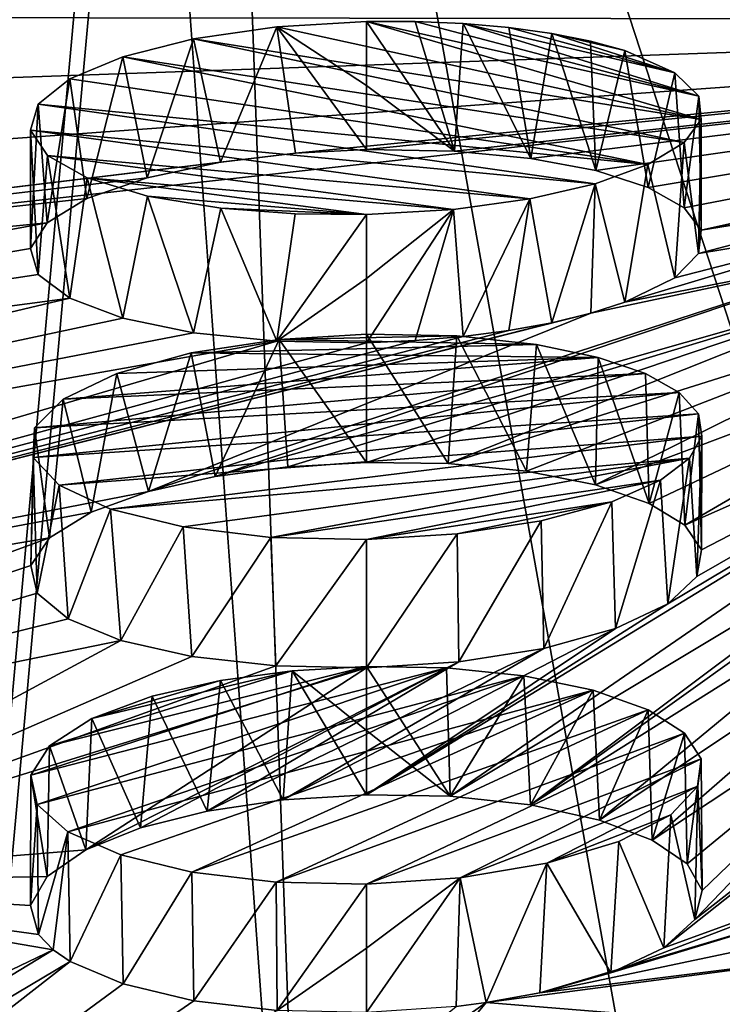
# Model space of a CAD drawing. Header units: millimetres. Extents: x -24 to 24, y 0 to 188.
# Tile 377 of 460: x -1.217 to -0.695, y 162.053 to 162.786. Entities that reach past the tile are written whole.
import ezdxf

# ---------------------------------------------------------------- set-up
doc = ezdxf.new("R2010")
doc.units = ezdxf.units.MM
doc.header["$LTSCALE"] = 58.620611
for name, color, linetype in [('173', 7, 'CONTINUOUS'), ('448', 7, 'CONTINUOUS'), ('450', 7, 'CONTINUOUS'), ('451', 7, 'CONTINUOUS'), ('452', 7, 'CONTINUOUS'), ('468', 7, 'CONTINUOUS'), ('469', 7, 'CONTINUOUS'), ('470', 7, 'CONTINUOUS'), ('471', 7, 'CONTINUOUS'), ('472', 7, 'CONTINUOUS'), ('473', 7, 'CONTINUOUS'), ('76', 7, 'CONTINUOUS')]:
    doc.layers.add(name, color=color, linetype=linetype)

msp = doc.modelspace()

# ---------------------------------------------------------------- linework, layer by layer
at = {"layer": '173', "color": 7, "linetype": 'CONTINUOUS'}
for points in [[(0, 147.64197, 255.53095), (0, 178.70804, 246.0331), (-2.23417, 178.67503, 245.93551), (0, 147.64197, 255.53095)], [(-2.21484, 147.61118, 255.43329), (0, 147.64197, 255.53095), (-2.23417, 178.67503, 245.93551), (-2.21484, 147.61118, 255.43329)]]:
    msp.add_3dface(points, dxfattribs=at)
at = {"layer": '448', "color": 7, "linetype": 'CONTINUOUS'}
for points in [[(-2.52847, 162.78908, 187.33477), (0.00045, 162.78592, 187.04292), (-2.54348, 162.69651, 187.0106), (-2.52847, 162.78908, 187.33477)], [(0.00045, 162.78592, 187.04292), (-2.52847, 162.78908, 187.33477), (-0.06618, 162.78599, 187.04332), (0.00045, 162.78592, 187.04292)], [(-2.54348, 162.69651, 187.0106), (0.00045, 162.78592, 187.04292), (-2.51374, 162.6042, 186.68737), (-2.54348, 162.69651, 187.0106)], [(-2.51374, 162.6042, 186.68737), (0.00045, 162.78592, 187.04292), (-2.43979, 162.51378, 186.37077), (-2.51374, 162.6042, 186.68737)], [(-2.43979, 162.51378, 186.37077), (0.00045, 162.78592, 187.04292), (-1.01233, 162.68652, 186.7433), (-2.43979, 162.51378, 186.37077)], [(0.00045, 162.78592, 187.04292), (-0.95955, 162.68929, 186.74833), (-1.01233, 162.68652, 186.7433), (0.00045, 162.78592, 187.04292)], [(-0.95955, 162.68929, 186.74833), (0.00045, 162.78592, 187.04292), (-0.89403, 162.6882, 186.73951), (-0.95955, 162.68929, 186.74833)], [(-0.89403, 162.6882, 186.73951), (0.00045, 162.78592, 187.04292), (-0.83732, 162.68277, 186.71692), (-0.89403, 162.6882, 186.73951)], [(-0.83732, 162.68277, 186.71692), (0.00045, 162.78592, 187.04292), (-0.78891, 162.67366, 186.6827), (-0.83732, 162.68277, 186.71692)], [(-0.78891, 162.67366, 186.6827), (0.00045, 162.78592, 187.04292), (-0.74986, 162.66111, 186.63781), (-0.78891, 162.67366, 186.6827)], [(-0.74986, 162.66111, 186.63781), (0.00045, 162.78592, 187.04292), (-0.72311, 162.64591, 186.58504), (-0.74986, 162.66111, 186.63781)], [(-0.72311, 162.64591, 186.58504), (0.00045, 162.78592, 187.04292), (-0.71055, 162.62927, 186.52857), (-0.72311, 162.64591, 186.58504)], [(0.00045, 162.78592, 187.04292), (-0.4588, 162.68536, 186.70514), (-0.71055, 162.62927, 186.52857), (0.00045, 162.78592, 187.04292)], [(-1.06797, 162.67982, 186.72538), (-2.43979, 162.51378, 186.37077), (-1.01233, 162.68652, 186.7433), (-1.06797, 162.67982, 186.72538)], [(-0.4588, 162.68536, 186.70514), (-0.50603, 162.67321, 186.66586), (-0.71055, 162.62927, 186.52857), (-0.4588, 162.68536, 186.70514)], [(-1.12266, 162.66834, 186.69146), (-2.43979, 162.51378, 186.37077), (-1.06797, 162.67982, 186.72538), (-1.12266, 162.66834, 186.69146)], [(-0.50603, 162.67321, 186.66586), (-0.54547, 162.65583, 186.609), (-0.71055, 162.62927, 186.52857), (-0.50603, 162.67321, 186.66586)], [(-1.1673, 162.65288, 186.6435), (-2.43979, 162.51378, 186.37077), (-1.12266, 162.66834, 186.69146), (-1.1673, 162.65288, 186.6435)], [(-0.54547, 162.65583, 186.609), (-0.56655, 162.636, 186.54347), (-0.71244, 162.6119, 186.47084), (-0.54547, 162.65583, 186.609)], [(-0.71055, 162.62927, 186.52857), (-0.54547, 162.65583, 186.609), (-0.71244, 162.6119, 186.47084), (-0.71055, 162.62927, 186.52857)], [(-1.19688, 162.63485, 186.58578), (-2.43979, 162.51378, 186.37077), (-1.1673, 162.65288, 186.6435), (-1.19688, 162.63485, 186.58578)], [(-2.32291, 162.42683, 186.06637), (-2.43979, 162.51378, 186.37077), (-1.19688, 162.63485, 186.58578), (-2.32291, 162.42683, 186.06637)], [(-1.20924, 162.61557, 186.52249), (-2.32291, 162.42683, 186.06637), (-1.19688, 162.63485, 186.58578), (-1.20924, 162.61557, 186.52249)], [(-0.56655, 162.636, 186.54347), (-0.56735, 162.6154, 186.47484), (-0.76731, 162.57566, 186.35445), (-0.56655, 162.636, 186.54347)], [(-0.73018, 162.59383, 186.41204), (-0.56655, 162.636, 186.54347), (-0.76731, 162.57566, 186.35445), (-0.73018, 162.59383, 186.41204)], [(-0.71244, 162.6119, 186.47084), (-0.56655, 162.636, 186.54347), (-0.73018, 162.59383, 186.41204), (-0.71244, 162.6119, 186.47084)], [(-1.20351, 162.59641, 186.4582), (-2.32291, 162.42683, 186.06637), (-1.20924, 162.61557, 186.52249), (-1.20351, 162.59641, 186.4582)], [(-0.79271, 162.56753, 186.32937), (-0.56735, 162.6154, 186.47484), (-1.12143, 162.43487, 185.92735), (-0.79271, 162.56753, 186.32937)], [(-1.12143, 162.43487, 185.92735), (-0.56735, 162.6154, 186.47484), (-1.07209, 162.44594, 185.95817), (-1.12143, 162.43487, 185.92735)], [(-0.56735, 162.6154, 186.47484), (-0.5478, 162.59572, 186.40875), (-1.07209, 162.44594, 185.95817), (-0.56735, 162.6154, 186.47484)], [(-0.76731, 162.57566, 186.35445), (-0.56735, 162.6154, 186.47484), (-0.79271, 162.56753, 186.32937), (-0.76731, 162.57566, 186.35445)], [(-1.18008, 162.57877, 186.39757), (-2.32291, 162.42683, 186.06637), (-1.20351, 162.59641, 186.4582), (-1.18008, 162.57877, 186.39757)], [(-1.07209, 162.44594, 185.95817), (-0.5478, 162.59572, 186.40875), (-1.01802, 162.45318, 185.97668), (-1.07209, 162.44594, 185.95817)], [(-0.5478, 162.59572, 186.40875), (-0.95955, 162.45657, 185.98288), (-1.01802, 162.45318, 185.97668), (-0.5478, 162.59572, 186.40875)], [(-0.95955, 162.45657, 185.98288), (-0.5478, 162.59572, 186.40875), (-0.89862, 162.4556, 185.97529), (-0.95955, 162.45657, 185.98288)], [(-0.5478, 162.59572, 186.40875), (-0.50948, 162.57858, 186.35065), (-0.89862, 162.4556, 185.97529), (-0.5478, 162.59572, 186.40875)], [(-2.16517, 162.34489, 185.77952), (-2.32291, 162.42683, 186.06637), (-1.18008, 162.57877, 186.39757), (-2.16517, 162.34489, 185.77952)], [(-1.14065, 162.56394, 186.34501), (-2.16517, 162.34489, 185.77952), (-1.18008, 162.57877, 186.39757), (-1.14065, 162.56394, 186.34501)], [(-0.89862, 162.4556, 185.97529), (-0.50948, 162.57858, 186.35065), (-0.84045, 162.44993, 185.95332), (-0.89862, 162.4556, 185.97529)], [(-0.84045, 162.44993, 185.95332), (-0.50948, 162.57858, 186.35065), (-0.78925, 162.4398, 185.91795), (-0.84045, 162.44993, 185.95332)], [(-0.50948, 162.57858, 186.35065), (-0.45556, 162.5654, 186.30532), (-0.78925, 162.4398, 185.91795), (-0.50948, 162.57858, 186.35065)], [(-0.79271, 162.56753, 186.32937), (-1.96934, 162.26939, 185.51526), (-0.82162, 162.56048, 186.30819), (-0.79271, 162.56753, 186.32937)], [(-1.96934, 162.26939, 185.51526), (-0.79271, 162.56753, 186.32937), (-1.12143, 162.43487, 185.92735), (-1.96934, 162.26939, 185.51526)], [(-1.08809, 162.55298, 186.30434), (-2.16517, 162.34489, 185.77952), (-1.14065, 162.56394, 186.34501), (-1.08809, 162.55298, 186.30434)], [(-0.82162, 162.56048, 186.30819), (-1.96934, 162.26939, 185.51526), (-0.85347, 162.55465, 186.29129), (-0.82162, 162.56048, 186.30819)], [(-0.78925, 162.4398, 185.91795), (-0.45556, 162.5654, 186.30532), (-0.74926, 162.42605, 185.87214), (-0.78925, 162.4398, 185.91795)], [(-0.74926, 162.42605, 185.87214), (-0.45556, 162.5654, 186.30532), (-0.72267, 162.40973, 185.81934), (-0.74926, 162.42605, 185.87214)], [(-0.45556, 162.5654, 186.30532), (-0.39047, 162.55725, 186.27647), (-0.72267, 162.40973, 185.81934), (-0.45556, 162.5654, 186.30532)], [(-1.02619, 162.5467, 186.27851), (-2.16517, 162.34489, 185.77952), (-1.08809, 162.55298, 186.30434), (-1.02619, 162.5467, 186.27851)], [(-0.85347, 162.55465, 186.29129), (-1.96934, 162.26939, 185.51526), (-0.8876, 162.55016, 186.27903), (-0.85347, 162.55465, 186.29129)], [(-0.89732, 162.20806, 185.21417), (-0.95955, 162.20926, 185.22204), (-0.39047, 162.55725, 186.27647), (-0.89732, 162.20806, 185.21417)], [(-0.39047, 162.55725, 186.27647), (-0.95955, 162.20926, 185.22204), (-0.73529, 162.35124, 185.63811), (-0.39047, 162.55725, 186.27647)], [(-0.89732, 162.20806, 185.21417), (-0.39047, 162.55725, 186.27647), (-0.55369, 162.41451, 185.82589), (-0.89732, 162.20806, 185.21417)], [(-0.7137, 162.37162, 185.69997), (-0.39047, 162.55725, 186.27647), (-0.73529, 162.35124, 185.63811), (-0.7137, 162.37162, 185.69997)], [(-0.72267, 162.40973, 185.81934), (-0.39047, 162.55725, 186.27647), (-0.7103, 162.3915, 185.76164), (-0.72267, 162.40973, 185.81934)], [(-0.7103, 162.3915, 185.76164), (-0.39047, 162.55725, 186.27647), (-0.7137, 162.37162, 185.69997), (-0.7103, 162.3915, 185.76164)], [(-1.96934, 162.26939, 185.51526), (-2.16517, 162.34489, 185.77952), (-1.02619, 162.5467, 186.27851), (-1.96934, 162.26939, 185.51526)], [(-0.8876, 162.55016, 186.27903), (-1.96934, 162.26939, 185.51526), (-0.92323, 162.54711, 186.27168), (-0.8876, 162.55016, 186.27903)], [(-0.92323, 162.54711, 186.27168), (-1.96934, 162.26939, 185.51526), (-0.95955, 162.54555, 186.26939), (-0.92323, 162.54711, 186.27168)], [(-0.95955, 162.54555, 186.26939), (-1.96934, 162.26939, 185.51526), (-1.02619, 162.5467, 186.27851), (-0.95955, 162.54555, 186.26939)], [(-1.16428, 162.41955, 185.88286), (-1.96934, 162.26939, 185.51526), (-1.12143, 162.43487, 185.92735), (-1.16428, 162.41955, 185.88286)], [(-1.19527, 162.40048, 185.82577), (-1.96934, 162.26939, 185.51526), (-1.16428, 162.41955, 185.88286), (-1.19527, 162.40048, 185.82577)], [(-0.83758, 162.20162, 185.19114), (-0.89732, 162.20806, 185.21417), (-0.55369, 162.41451, 185.82589), (-0.83758, 162.20162, 185.19114)], [(-0.56864, 162.39412, 185.76277), (-0.83758, 162.20162, 185.19114), (-0.55369, 162.41451, 185.82589), (-0.56864, 162.39412, 185.76277)], [(-1.73886, 162.20167, 185.27825), (-1.96934, 162.26939, 185.51526), (-1.19527, 162.40048, 185.82577), (-1.73886, 162.20167, 185.27825)], [(-1.20899, 162.37982, 185.76244), (-1.73886, 162.20167, 185.27825), (-1.19527, 162.40048, 185.82577), (-1.20899, 162.37982, 185.76244)], [(-0.56501, 162.37314, 185.69733), (-0.83758, 162.20162, 185.19114), (-0.56864, 162.39412, 185.76277), (-0.56501, 162.37314, 185.69733)], [(-1.20425, 162.35917, 185.6978), (-1.73886, 162.20167, 185.27825), (-1.20899, 162.37982, 185.76244), (-1.20425, 162.35917, 185.6978)], [(-0.78628, 162.19042, 185.15482), (-0.83758, 162.20162, 185.19114), (-0.56501, 162.37314, 185.69733), (-0.78628, 162.19042, 185.15482)], [(-0.54279, 162.3534, 185.63531), (-0.78628, 162.19042, 185.15482), (-0.56501, 162.37314, 185.69733), (-0.54279, 162.3534, 185.63531)], [(-1.18141, 162.34009, 185.63665), (-1.73886, 162.20167, 185.27825), (-1.20425, 162.35917, 185.6978), (-1.18141, 162.34009, 185.63665)], [(-0.73529, 162.35124, 185.63811), (-0.95955, 162.20926, 185.22204), (-0.77427, 162.33286, 185.58377), (-0.73529, 162.35124, 185.63811)], [(-0.7469, 162.17548, 185.1084), (-0.78628, 162.19042, 185.15482), (-0.54279, 162.3534, 185.63531), (-0.7469, 162.17548, 185.1084)], [(-0.50369, 162.33638, 185.58135), (-0.7469, 162.17548, 185.1084), (-0.54279, 162.3534, 185.63531), (-0.50369, 162.33638, 185.58135)], [(-1.14214, 162.32396, 185.58351), (-1.73886, 162.20167, 185.27825), (-1.18141, 162.34009, 185.63665), (-1.14214, 162.32396, 185.58351)], [(-0.95955, 162.20926, 185.22204), (-1.02129, 162.2054, 185.21513), (-0.77427, 162.33286, 185.58377), (-0.95955, 162.20926, 185.22204)], [(-0.77427, 162.33286, 185.58377), (-1.02129, 162.2054, 185.21513), (-0.82749, 162.31812, 185.54183), (-0.77427, 162.33286, 185.58377)], [(-0.72106, 162.15775, 185.05479), (-0.7469, 162.17548, 185.1084), (-0.50369, 162.33638, 185.58135), (-0.72106, 162.15775, 185.05479)], [(-0.70988, 162.13788, 184.99595), (-0.72106, 162.15775, 185.05479), (-0.50369, 162.33638, 185.58135), (-0.70988, 162.13788, 184.99595)], [(-0.71518, 162.11647, 184.93381), (-0.70988, 162.13788, 184.99595), (-0.50369, 162.33638, 185.58135), (-0.71518, 162.11647, 184.93381)], [(-0.45065, 162.32338, 185.53955), (-0.71518, 162.11647, 184.93381), (-0.50369, 162.33638, 185.58135), (-0.45065, 162.32338, 185.53955)], [(-1.47779, 162.14292, 185.07265), (-1.73886, 162.20167, 185.27825), (-1.14214, 162.32396, 185.58351), (-1.47779, 162.14292, 185.07265)], [(-1.08935, 162.312, 185.54231), (-1.47779, 162.14292, 185.07265), (-1.14214, 162.32396, 185.58351), (-1.08935, 162.312, 185.54231)], [(-1.02129, 162.2054, 185.21513), (-1.07801, 162.19701, 185.19461), (-0.82749, 162.31812, 185.54183), (-1.02129, 162.2054, 185.21513)], [(-0.82749, 162.31812, 185.54183), (-1.07801, 162.19701, 185.19461), (-0.89088, 162.30815, 185.5155), (-0.82749, 162.31812, 185.54183)], [(-0.7383, 162.09536, 184.87376), (-0.71518, 162.11647, 184.93381), (-0.45065, 162.32338, 185.53955), (-0.7383, 162.09536, 184.87376)], [(-0.7383, 162.09536, 184.87376), (-0.45065, 162.32338, 185.53955), (-0.55688, 162.16127, 185.05743), (-0.7383, 162.09536, 184.87376)], [(-1.02695, 162.30508, 185.51609), (-1.47779, 162.14292, 185.07265), (-1.08935, 162.312, 185.54231), (-1.02695, 162.30508, 185.51609)], [(-0.95955, 162.30371, 185.50682), (-1.47779, 162.14292, 185.07265), (-1.02695, 162.30508, 185.51609), (-0.95955, 162.30371, 185.50682)], [(-1.16826, 162.16831, 185.11712), (-1.47779, 162.14292, 185.07265), (-0.95955, 162.30371, 185.50682), (-1.16826, 162.16831, 185.11712)], [(-1.12753, 162.18459, 185.16183), (-1.16826, 162.16831, 185.11712), (-0.89088, 162.30815, 185.5155), (-1.12753, 162.18459, 185.16183)], [(-0.89088, 162.30815, 185.5155), (-1.16826, 162.16831, 185.11712), (-0.95955, 162.30371, 185.50682), (-0.89088, 162.30815, 185.5155)], [(-1.07801, 162.19701, 185.19461), (-1.12753, 162.18459, 185.16183), (-0.89088, 162.30815, 185.5155), (-1.07801, 162.19701, 185.19461)], [(-1.19695, 162.14848, 185.06122), (-1.47779, 162.14292, 185.07265), (-1.16826, 162.16831, 185.11712), (-1.19695, 162.14848, 185.06122)], [(-0.77771, 162.07663, 184.82183), (-0.7383, 162.09536, 184.87376), (-0.55688, 162.16127, 185.05743), (-0.77771, 162.07663, 184.82183)], [(-0.5692, 162.13998, 184.9955), (-0.77771, 162.07663, 184.82183), (-0.55688, 162.16127, 185.05743), (-0.5692, 162.13998, 184.9955)], [(-2.66804, 161.38548, 183.18201), (-1.47779, 162.14292, 185.07265), (-1.19257, 162.09385, 184.90134), (-2.66804, 161.38548, 183.18201)], [(-1.20925, 162.12677, 184.99867), (-1.47779, 162.14292, 185.07265), (-1.19695, 162.14848, 185.06122), (-1.20925, 162.12677, 184.99867)], [(-1.19257, 162.09385, 184.90134), (-1.47779, 162.14292, 185.07265), (-1.20344, 162.10515, 184.93513), (-1.19257, 162.09385, 184.90134)], [(-1.20344, 162.10515, 184.93513), (-1.47779, 162.14292, 185.07265), (-1.20925, 162.12677, 184.99867), (-1.20344, 162.10515, 184.93513)], [(-0.83047, 162.06171, 184.78194), (-0.77771, 162.07663, 184.82183), (-0.5692, 162.13998, 184.9955), (-0.83047, 162.06171, 184.78194)], [(-0.56362, 162.11824, 184.93188), (-0.83047, 162.06171, 184.78194), (-0.5692, 162.13998, 184.9955), (-0.56362, 162.11824, 184.93188)], [(-0.54028, 162.09791, 184.87195), (-0.83047, 162.06171, 184.78194), (-0.56362, 162.11824, 184.93188), (-0.54028, 162.09791, 184.87195)], [(-0.87044, 162.05452, 184.76378), (-0.83047, 162.06171, 184.78194), (-0.54028, 162.09791, 184.87195), (-0.87044, 162.05452, 184.76378)], [(-0.58722, 162.03167, 184.68361), (-0.87044, 162.05452, 184.76378), (-0.54028, 162.09791, 184.87195), (-0.58722, 162.03167, 184.68361)], [(-2.44416, 161.33229, 183.01131), (-2.66804, 161.38548, 183.18201), (-1.19257, 162.09385, 184.90134), (-2.44416, 161.33229, 183.01131)], [(-2.44416, 161.33229, 183.01131), (-1.19257, 162.09385, 184.90134), (-1.17992, 162.08522, 184.87523), (-2.44416, 161.33229, 183.01131)], [(-2.20713, 161.28381, 182.8556), (-2.44416, 161.33229, 183.01131), (-1.17992, 162.08522, 184.87523), (-2.20713, 161.28381, 182.8556)], [(-1.14041, 162.06841, 184.82334), (-2.20713, 161.28381, 182.8556), (-1.17992, 162.08522, 184.87523), (-1.14041, 162.06841, 184.82334)], [(-1.08779, 162.05594, 184.78323), (-2.20713, 161.28381, 182.8556), (-1.14041, 162.06841, 184.82334), (-1.08779, 162.05594, 184.78323)], [(-1.02583, 162.04872, 184.75777), (-2.20713, 161.28381, 182.8556), (-1.08779, 162.05594, 184.78323), (-1.02583, 162.04872, 184.75777)], [(-0.89273, 162.05167, 184.757), (-0.87044, 162.05452, 184.76378), (-1.02861, 161.9425, 184.45713), (-0.89273, 162.05167, 184.757)], [(-0.87044, 162.05452, 184.76378), (-0.95955, 161.94733, 184.4658), (-1.02861, 161.9425, 184.45713), (-0.87044, 162.05452, 184.76378)], [(-0.87044, 162.05452, 184.76378), (-0.58722, 162.03167, 184.68361), (-0.95955, 161.94733, 184.4658), (-0.87044, 162.05452, 184.76378)]]:
    msp.add_3dface(points, dxfattribs=at)
at = {"layer": '450', "color": 7, "linetype": 'CONTINUOUS'}
for points in [[(-0.95953, 162.30467, 185.19196), (-0.89992, 162.30363, 185.18472), (-1.20896, 162.22376, 184.97311), (-0.95953, 162.30467, 185.19196)], [(-1.19512, 162.24567, 185.03613), (-0.95953, 162.30467, 185.19196), (-1.20896, 162.22376, 184.97311), (-1.19512, 162.24567, 185.03613)], [(-1.20896, 162.22376, 184.97311), (-0.89992, 162.30363, 185.18472), (-1.20427, 162.20185, 184.90876), (-1.20896, 162.22376, 184.97311)], [(-0.89992, 162.30363, 185.18472), (-0.84238, 162.29777, 185.16357), (-1.20427, 162.20185, 184.90876), (-0.89992, 162.30363, 185.18472)], [(-1.01477, 162.30147, 185.18649), (-0.95953, 162.30467, 185.19196), (-1.19512, 162.24567, 185.03613), (-1.01477, 162.30147, 185.18649)], [(-1.20427, 162.20185, 184.90876), (-0.84238, 162.29777, 185.16357), (-1.18142, 162.18156, 184.84787), (-1.20427, 162.20185, 184.90876)], [(-1.16372, 162.26598, 185.09327), (-1.01477, 162.30147, 185.18649), (-1.19512, 162.24567, 185.03613), (-1.16372, 162.26598, 185.09327)], [(-0.84238, 162.29777, 185.16357), (-0.79093, 162.28714, 185.1289), (-1.18142, 162.18156, 184.84787), (-0.84238, 162.29777, 185.16357)], [(-1.0681, 162.29428, 185.16922), (-1.01477, 162.30147, 185.18649), (-1.16372, 162.26598, 185.09327), (-1.0681, 162.29428, 185.16922)], [(-1.11883, 162.28264, 185.1388), (-1.0681, 162.29428, 185.16922), (-1.16372, 162.26598, 185.09327), (-1.11883, 162.28264, 185.1388)], [(-1.18142, 162.18156, 184.84787), (-0.79093, 162.28714, 185.1289), (-1.1421, 162.1644, 184.79497), (-1.18142, 162.18156, 184.84787)], [(-1.1421, 162.1644, 184.79497), (-0.79093, 162.28714, 185.1289), (-1.08924, 162.15164, 184.75398), (-1.1421, 162.1644, 184.79497)], [(-0.79093, 162.28714, 185.1289), (-0.75009, 162.27245, 185.08312), (-1.08924, 162.15164, 184.75398), (-0.79093, 162.28714, 185.1289)], [(-1.08924, 162.15164, 184.75398), (-0.75009, 162.27245, 185.08312), (-1.02672, 162.14423, 184.72792), (-1.08924, 162.15164, 184.75398)], [(-0.75009, 162.27245, 185.08312), (-0.72303, 162.25508, 185.03045), (-1.02672, 162.14423, 184.72792), (-0.75009, 162.27245, 185.08312)], [(-0.72303, 162.25508, 185.03045), (-0.95953, 162.1427, 184.71876), (-1.02672, 162.14423, 184.72792), (-0.72303, 162.25508, 185.03045)], [(-0.71046, 162.23605, 184.97398), (-0.95953, 162.1427, 184.71876), (-0.72303, 162.25508, 185.03045), (-0.71046, 162.23605, 184.97398)], [(-0.88976, 162.14744, 184.72768), (-0.95953, 162.1427, 184.71876), (-0.71046, 162.23605, 184.97398), (-0.88976, 162.14744, 184.72768)], [(-0.71293, 162.21572, 184.91476), (-0.88976, 162.14744, 184.72768), (-0.71046, 162.23605, 184.97398), (-0.71293, 162.21572, 184.91476)], [(-0.82537, 162.15827, 184.75479), (-0.88976, 162.14744, 184.72768), (-0.71293, 162.21572, 184.91476), (-0.82537, 162.15827, 184.75479)], [(-0.73304, 162.19432, 184.85364), (-0.82537, 162.15827, 184.75479), (-0.71293, 162.21572, 184.91476), (-0.73304, 162.19432, 184.85364)], [(-0.77172, 162.17432, 184.79792), (-0.82537, 162.15827, 184.75479), (-0.73304, 162.19432, 184.85364), (-0.77172, 162.17432, 184.79792)]]:
    msp.add_3dface(points, dxfattribs=at)
at = {"layer": '451', "color": 7, "linetype": 'CONTINUOUS'}
for points in [[(-0.95953, 162.55197, 185.95281), (-0.89216, 162.5506, 185.94354), (-1.02427, 162.54796, 185.94513), (-0.95953, 162.55197, 185.95281)], [(-1.02427, 162.54796, 185.94513), (-0.83308, 162.54422, 185.91925), (-1.08981, 162.53795, 185.91882), (-1.02427, 162.54796, 185.94513)], [(-0.89216, 162.5506, 185.94354), (-0.83308, 162.54422, 185.91925), (-1.02427, 162.54796, 185.94513), (-0.89216, 162.5506, 185.94354)], [(-1.08981, 162.53795, 185.91882), (-0.78718, 162.53464, 185.88601), (-1.14508, 162.52274, 185.87556), (-1.08981, 162.53795, 185.91882)], [(-0.83308, 162.54422, 185.91925), (-0.78718, 162.53464, 185.88601), (-1.08981, 162.53795, 185.91882), (-0.83308, 162.54422, 185.91925)], [(-0.78718, 162.53464, 185.88601), (-0.75206, 162.52269, 185.84616), (-1.18506, 162.50363, 185.81904), (-0.78718, 162.53464, 185.88601)], [(-1.14508, 162.52274, 185.87556), (-0.78718, 162.53464, 185.88601), (-1.18506, 162.50363, 185.81904), (-1.14508, 162.52274, 185.87556)], [(-0.75206, 162.52269, 185.84616), (-0.72685, 162.50854, 185.80023), (-1.20642, 162.48222, 185.75393), (-0.75206, 162.52269, 185.84616)], [(-1.18506, 162.50363, 185.81904), (-0.75206, 162.52269, 185.84616), (-1.20642, 162.48222, 185.75393), (-1.18506, 162.50363, 185.81904)], [(-0.72685, 162.50854, 185.80023), (-0.71252, 162.49269, 185.7498), (-1.20742, 162.46025, 185.6856), (-0.72685, 162.50854, 185.80023)], [(-1.20642, 162.48222, 185.75393), (-0.72685, 162.50854, 185.80023), (-1.20742, 162.46025, 185.6856), (-1.20642, 162.48222, 185.75393)], [(-1.20742, 162.46025, 185.6856), (-0.71252, 162.49269, 185.7498), (-1.188, 162.43955, 185.61968), (-1.20742, 162.46025, 185.6856)], [(-0.71252, 162.49269, 185.7498), (-0.71004, 162.4761, 185.69795), (-1.188, 162.43955, 185.61968), (-0.71252, 162.49269, 185.7498)], [(-1.188, 162.43955, 185.61968), (-0.71004, 162.4761, 185.69795), (-1.14973, 162.42181, 185.56158), (-1.188, 162.43955, 185.61968)], [(-0.71004, 162.4761, 185.69795), (-0.71931, 162.45959, 185.64721), (-1.14973, 162.42181, 185.56158), (-0.71004, 162.4761, 185.69795)], [(-1.14973, 162.42181, 185.56158), (-0.71931, 162.45959, 185.64721), (-1.09578, 162.4085, 185.51612), (-1.14973, 162.42181, 185.56158)], [(-1.09578, 162.4085, 185.51612), (-0.71931, 162.45959, 185.64721), (-1.03059, 162.40072, 185.48704), (-1.09578, 162.4085, 185.51612)], [(-0.71931, 162.45959, 185.64721), (-0.74069, 162.44334, 185.5982), (-1.03059, 162.40072, 185.48704), (-0.71931, 162.45959, 185.64721)], [(-0.74069, 162.44334, 185.5982), (-0.95953, 162.39911, 185.47674), (-1.03059, 162.40072, 185.48704), (-0.74069, 162.44334, 185.5982)], [(-0.77703, 162.42727, 185.55084), (-0.95953, 162.39911, 185.47674), (-0.74069, 162.44334, 185.5982), (-0.77703, 162.42727, 185.55084)], [(-0.89204, 162.40342, 185.48511), (-0.95953, 162.39911, 185.47674), (-0.77703, 162.42727, 185.55084), (-0.89204, 162.40342, 185.48511)], [(-0.82959, 162.41307, 185.51053), (-0.89204, 162.40342, 185.48511), (-0.77703, 162.42727, 185.55084), (-0.82959, 162.41307, 185.51053)]]:
    msp.add_3dface(points, dxfattribs=at)
at = {"layer": '452', "color": 7, "linetype": 'CONTINUOUS'}
for points in [[(-1.02617, 162.78066, 186.71004), (-0.71058, 162.71168, 186.45523), (-1.08812, 162.77168, 186.68503), (-1.02617, 162.78066, 186.71004)], [(-0.95954, 162.78471, 186.71825), (-0.71058, 162.71168, 186.45523), (-1.02617, 162.78066, 186.71004), (-0.95954, 162.78471, 186.71825)], [(-0.92323, 162.78473, 186.71546), (-0.71238, 162.72901, 186.51312), (-0.95954, 162.78471, 186.71825), (-0.92323, 162.78473, 186.71546)], [(-0.71238, 162.72901, 186.51312), (-0.71058, 162.71168, 186.45523), (-0.95954, 162.78471, 186.71825), (-0.71238, 162.72901, 186.51312)], [(-0.8876, 162.78323, 186.70763), (-0.71238, 162.72901, 186.51312), (-0.92323, 162.78473, 186.71546), (-0.8876, 162.78323, 186.70763)], [(-0.73016, 162.74639, 186.57245), (-0.71238, 162.72901, 186.51312), (-0.8876, 162.78323, 186.70763), (-0.73016, 162.74639, 186.57245)], [(-0.85349, 162.78022, 186.69491), (-0.73016, 162.74639, 186.57245), (-0.8876, 162.78323, 186.70763), (-0.85349, 162.78022, 186.69491)], [(-0.82165, 162.77578, 186.67759), (-0.73016, 162.74639, 186.57245), (-0.85349, 162.78022, 186.69491), (-0.82165, 162.77578, 186.67759)], [(-1.08812, 162.77168, 186.68503), (-0.72326, 162.69447, 186.39892), (-1.1407, 162.75843, 186.64504), (-1.08812, 162.77168, 186.68503)], [(-0.71058, 162.71168, 186.45523), (-0.72326, 162.69447, 186.39892), (-1.08812, 162.77168, 186.68503), (-0.71058, 162.71168, 186.45523)], [(-0.76736, 162.76297, 186.63063), (-0.73016, 162.74639, 186.57245), (-0.82165, 162.77578, 186.67759), (-0.76736, 162.76297, 186.63063)], [(-0.79276, 162.76999, 186.65603), (-0.76736, 162.76297, 186.63063), (-0.82165, 162.77578, 186.67759), (-0.79276, 162.76999, 186.65603)], [(-1.1407, 162.75843, 186.64504), (-0.75015, 162.6781, 186.34651), (-1.18013, 162.74186, 186.59297), (-1.1407, 162.75843, 186.64504)], [(-0.72326, 162.69447, 186.39892), (-0.75015, 162.6781, 186.34651), (-1.1407, 162.75843, 186.64504), (-0.72326, 162.69447, 186.39892)], [(-1.18013, 162.74186, 186.59297), (-0.75015, 162.6781, 186.34651), (-1.20354, 162.72319, 186.5326), (-1.18013, 162.74186, 186.59297)], [(-1.20354, 162.72319, 186.5326), (-0.78941, 162.66385, 186.30214), (-1.20921, 162.70376, 186.46833), (-1.20354, 162.72319, 186.5326)], [(-0.75015, 162.6781, 186.34651), (-0.78941, 162.66385, 186.30214), (-1.20354, 162.72319, 186.5326), (-0.75015, 162.6781, 186.34651)], [(-0.78941, 162.66385, 186.30214), (-0.838, 162.65266, 186.26868), (-1.20921, 162.70376, 186.46833), (-0.78941, 162.66385, 186.30214)], [(-1.20921, 162.70376, 186.46833), (-0.838, 162.65266, 186.26868), (-1.19675, 162.68499, 186.40481), (-1.20921, 162.70376, 186.46833)], [(-0.838, 162.65266, 186.26868), (-0.89464, 162.64483, 186.24707), (-1.19675, 162.68499, 186.40481), (-0.838, 162.65266, 186.26868)], [(-1.19675, 162.68499, 186.40481), (-0.89464, 162.64483, 186.24707), (-1.16705, 162.66824, 186.34665), (-1.19675, 162.68499, 186.40481)], [(-0.89464, 162.64483, 186.24707), (-0.95953, 162.64095, 186.23931), (-1.16705, 162.66824, 186.34665), (-0.89464, 162.64483, 186.24707)], [(-1.16705, 162.66824, 186.34665), (-0.95953, 162.64095, 186.23931), (-1.12225, 162.65473, 186.29809), (-1.16705, 162.66824, 186.34665)], [(-1.12225, 162.65473, 186.29809), (-0.95953, 162.64095, 186.23931), (-1.06771, 162.64568, 186.26363), (-1.12225, 162.65473, 186.29809)], [(-1.06771, 162.64568, 186.26363), (-0.95953, 162.64095, 186.23931), (-1.01236, 162.64143, 186.24508), (-1.06771, 162.64568, 186.26363)]]:
    msp.add_3dface(points, dxfattribs=at)
at = {"layer": '468', "color": 7, "linetype": 'CONTINUOUS'}
for points in [[(-0.95953, 162.30467, 185.19196), (-1.01477, 162.30147, 185.18649), (-0.95954, 162.257, 185.20699), (-0.95953, 162.30467, 185.19196)], [(-1.02129, 162.2054, 185.21513), (-1.01477, 162.30147, 185.18649), (-1.0681, 162.29428, 185.16922), (-1.02129, 162.2054, 185.21513)], [(-1.02129, 162.2054, 185.21513), (-0.95955, 162.20926, 185.22204), (-1.01477, 162.30147, 185.18649), (-1.02129, 162.2054, 185.21513)], [(-1.01477, 162.30147, 185.18649), (-0.95955, 162.20926, 185.22204), (-0.95954, 162.257, 185.20699), (-1.01477, 162.30147, 185.18649)], [(-1.07801, 162.19701, 185.19461), (-1.0681, 162.29428, 185.16922), (-1.11883, 162.28264, 185.1388), (-1.07801, 162.19701, 185.19461)], [(-1.07801, 162.19701, 185.19461), (-1.02129, 162.2054, 185.21513), (-1.0681, 162.29428, 185.16922), (-1.07801, 162.19701, 185.19461)], [(-1.12753, 162.18459, 185.16183), (-1.11883, 162.28264, 185.1388), (-1.16372, 162.26598, 185.09327), (-1.12753, 162.18459, 185.16183)], [(-1.12753, 162.18459, 185.16183), (-1.07801, 162.19701, 185.19461), (-1.11883, 162.28264, 185.1388), (-1.12753, 162.18459, 185.16183)], [(-1.16826, 162.16831, 185.11712), (-1.16372, 162.26598, 185.09327), (-1.19512, 162.24567, 185.03613), (-1.16826, 162.16831, 185.11712)], [(-1.16826, 162.16831, 185.11712), (-1.12753, 162.18459, 185.16183), (-1.16372, 162.26598, 185.09327), (-1.16826, 162.16831, 185.11712)], [(-1.19695, 162.14848, 185.06122), (-1.19512, 162.24567, 185.03613), (-1.20896, 162.22376, 184.97311), (-1.19695, 162.14848, 185.06122)], [(-1.19695, 162.14848, 185.06122), (-1.16826, 162.16831, 185.11712), (-1.19512, 162.24567, 185.03613), (-1.19695, 162.14848, 185.06122)], [(-1.20925, 162.12677, 184.99867), (-1.19695, 162.14848, 185.06122), (-1.20896, 162.22376, 184.97311), (-1.20925, 162.12677, 184.99867)], [(-1.20925, 162.12677, 184.99867), (-1.20896, 162.22376, 184.97311), (-1.20427, 162.20185, 184.90876), (-1.20925, 162.12677, 184.99867)], [(-1.20344, 162.10515, 184.93513), (-1.20925, 162.12677, 184.99867), (-1.20427, 162.20185, 184.90876), (-1.20344, 162.10515, 184.93513)], [(-1.20344, 162.10515, 184.93513), (-1.20427, 162.20185, 184.90876), (-1.18142, 162.18156, 184.84787), (-1.20344, 162.10515, 184.93513)], [(-1.19257, 162.09385, 184.90134), (-1.20344, 162.10515, 184.93513), (-1.18142, 162.18156, 184.84787), (-1.19257, 162.09385, 184.90134)], [(-1.17992, 162.08522, 184.87523), (-1.19257, 162.09385, 184.90134), (-1.18142, 162.18156, 184.84787), (-1.17992, 162.08522, 184.87523)], [(-1.17992, 162.08522, 184.87523), (-1.18142, 162.18156, 184.84787), (-1.1421, 162.1644, 184.79497), (-1.17992, 162.08522, 184.87523)], [(-1.14041, 162.06841, 184.82334), (-1.17992, 162.08522, 184.87523), (-1.1421, 162.1644, 184.79497), (-1.14041, 162.06841, 184.82334)], [(-1.14041, 162.06841, 184.82334), (-1.1421, 162.1644, 184.79497), (-1.08924, 162.15164, 184.75398), (-1.14041, 162.06841, 184.82334)], [(-1.08779, 162.05594, 184.78323), (-1.14041, 162.06841, 184.82334), (-1.08924, 162.15164, 184.75398), (-1.08779, 162.05594, 184.78323)], [(-1.08779, 162.05594, 184.78323), (-1.08924, 162.15164, 184.75398), (-1.02672, 162.14423, 184.72792), (-1.08779, 162.05594, 184.78323)], [(-1.02583, 162.04872, 184.75777), (-1.08779, 162.05594, 184.78323), (-1.02672, 162.14423, 184.72792), (-1.02583, 162.04872, 184.75777)], [(-0.95953, 162.1427, 184.71876), (-1.02583, 162.04872, 184.75777), (-1.02672, 162.14423, 184.72792), (-0.95953, 162.1427, 184.71876)], [(-1.02583, 162.04872, 184.75777), (-0.95953, 162.1427, 184.71876), (-0.95954, 162.09503, 184.73379), (-1.02583, 162.04872, 184.75777)], [(-0.95955, 162.04726, 184.74885), (-1.02583, 162.04872, 184.75777), (-0.95954, 162.09503, 184.73379), (-0.95955, 162.04726, 184.74885)]]:
    msp.add_3dface(points, dxfattribs=at)
at = {"layer": '469', "color": 7, "linetype": 'CONTINUOUS'}
for points in [[(-0.89732, 162.20806, 185.21417), (-0.95953, 162.30467, 185.19196), (-0.95954, 162.257, 185.20699), (-0.89732, 162.20806, 185.21417)], [(-0.89732, 162.20806, 185.21417), (-0.89992, 162.30363, 185.18472), (-0.95953, 162.30467, 185.19196), (-0.89732, 162.20806, 185.21417)], [(-0.89732, 162.20806, 185.21417), (-0.84238, 162.29777, 185.16357), (-0.89992, 162.30363, 185.18472), (-0.89732, 162.20806, 185.21417)], [(-0.89732, 162.20806, 185.21417), (-0.83758, 162.20162, 185.19114), (-0.84238, 162.29777, 185.16357), (-0.89732, 162.20806, 185.21417)], [(-0.83758, 162.20162, 185.19114), (-0.79093, 162.28714, 185.1289), (-0.84238, 162.29777, 185.16357), (-0.83758, 162.20162, 185.19114)], [(-0.83758, 162.20162, 185.19114), (-0.78628, 162.19042, 185.15482), (-0.79093, 162.28714, 185.1289), (-0.83758, 162.20162, 185.19114)], [(-0.78628, 162.19042, 185.15482), (-0.75009, 162.27245, 185.08312), (-0.79093, 162.28714, 185.1289), (-0.78628, 162.19042, 185.15482)], [(-0.78628, 162.19042, 185.15482), (-0.7469, 162.17548, 185.1084), (-0.75009, 162.27245, 185.08312), (-0.78628, 162.19042, 185.15482)], [(-0.7469, 162.17548, 185.1084), (-0.72303, 162.25508, 185.03045), (-0.75009, 162.27245, 185.08312), (-0.7469, 162.17548, 185.1084)], [(-0.95955, 162.20926, 185.22204), (-0.89732, 162.20806, 185.21417), (-0.95954, 162.257, 185.20699), (-0.95955, 162.20926, 185.22204)], [(-0.7469, 162.17548, 185.1084), (-0.72106, 162.15775, 185.05479), (-0.72303, 162.25508, 185.03045), (-0.7469, 162.17548, 185.1084)], [(-0.72106, 162.15775, 185.05479), (-0.71046, 162.23605, 184.97398), (-0.72303, 162.25508, 185.03045), (-0.72106, 162.15775, 185.05479)], [(-0.72106, 162.15775, 185.05479), (-0.70988, 162.13788, 184.99595), (-0.71046, 162.23605, 184.97398), (-0.72106, 162.15775, 185.05479)], [(-0.70988, 162.13788, 184.99595), (-0.71293, 162.21572, 184.91476), (-0.71046, 162.23605, 184.97398), (-0.70988, 162.13788, 184.99595)], [(-0.71518, 162.11647, 184.93381), (-0.73304, 162.19432, 184.85364), (-0.71293, 162.21572, 184.91476), (-0.71518, 162.11647, 184.93381)], [(-0.70988, 162.13788, 184.99595), (-0.71518, 162.11647, 184.93381), (-0.71293, 162.21572, 184.91476), (-0.70988, 162.13788, 184.99595)], [(-0.7383, 162.09536, 184.87376), (-0.77172, 162.17432, 184.79792), (-0.73304, 162.19432, 184.85364), (-0.7383, 162.09536, 184.87376)], [(-0.71518, 162.11647, 184.93381), (-0.7383, 162.09536, 184.87376), (-0.73304, 162.19432, 184.85364), (-0.71518, 162.11647, 184.93381)], [(-0.77771, 162.07663, 184.82183), (-0.82537, 162.15827, 184.75479), (-0.77172, 162.17432, 184.79792), (-0.77771, 162.07663, 184.82183)], [(-0.7383, 162.09536, 184.87376), (-0.77771, 162.07663, 184.82183), (-0.77172, 162.17432, 184.79792), (-0.7383, 162.09536, 184.87376)], [(-0.87044, 162.05452, 184.76378), (-0.88976, 162.14744, 184.72768), (-0.82537, 162.15827, 184.75479), (-0.87044, 162.05452, 184.76378)], [(-0.83047, 162.06171, 184.78194), (-0.87044, 162.05452, 184.76378), (-0.82537, 162.15827, 184.75479), (-0.83047, 162.06171, 184.78194)], [(-0.77771, 162.07663, 184.82183), (-0.83047, 162.06171, 184.78194), (-0.82537, 162.15827, 184.75479), (-0.77771, 162.07663, 184.82183)], [(-0.89273, 162.05167, 184.757), (-0.95955, 162.04726, 184.74885), (-0.88976, 162.14744, 184.72768), (-0.89273, 162.05167, 184.757)], [(-0.88976, 162.14744, 184.72768), (-0.95955, 162.04726, 184.74885), (-0.95954, 162.09503, 184.73379), (-0.88976, 162.14744, 184.72768)], [(-0.95953, 162.1427, 184.71876), (-0.88976, 162.14744, 184.72768), (-0.95954, 162.09503, 184.73379), (-0.95953, 162.1427, 184.71876)], [(-0.87044, 162.05452, 184.76378), (-0.89273, 162.05167, 184.757), (-0.88976, 162.14744, 184.72768), (-0.87044, 162.05452, 184.76378)]]:
    msp.add_3dface(points, dxfattribs=at)
at = {"layer": '470', "color": 7, "linetype": 'CONTINUOUS'}
for points in [[(-0.95955, 162.45657, 185.98288), (-0.95953, 162.55197, 185.95281), (-1.02427, 162.54796, 185.94513), (-0.95955, 162.45657, 185.98288)], [(-1.07209, 162.44594, 185.95817), (-1.02427, 162.54796, 185.94513), (-1.08981, 162.53795, 185.91882), (-1.07209, 162.44594, 185.95817)], [(-1.07209, 162.44594, 185.95817), (-1.01802, 162.45318, 185.97668), (-1.02427, 162.54796, 185.94513), (-1.07209, 162.44594, 185.95817)], [(-1.01802, 162.45318, 185.97668), (-0.95955, 162.45657, 185.98288), (-1.02427, 162.54796, 185.94513), (-1.01802, 162.45318, 185.97668)], [(-1.12143, 162.43487, 185.92735), (-1.08981, 162.53795, 185.91882), (-1.14508, 162.52274, 185.87556), (-1.12143, 162.43487, 185.92735)], [(-1.12143, 162.43487, 185.92735), (-1.07209, 162.44594, 185.95817), (-1.08981, 162.53795, 185.91882), (-1.12143, 162.43487, 185.92735)], [(-1.16428, 162.41955, 185.88286), (-1.14508, 162.52274, 185.87556), (-1.18506, 162.50363, 185.81904), (-1.16428, 162.41955, 185.88286)], [(-1.16428, 162.41955, 185.88286), (-1.12143, 162.43487, 185.92735), (-1.14508, 162.52274, 185.87556), (-1.16428, 162.41955, 185.88286)], [(-1.19527, 162.40048, 185.82577), (-1.18506, 162.50363, 185.81904), (-1.20642, 162.48222, 185.75393), (-1.19527, 162.40048, 185.82577)], [(-1.19527, 162.40048, 185.82577), (-1.16428, 162.41955, 185.88286), (-1.18506, 162.50363, 185.81904), (-1.19527, 162.40048, 185.82577)], [(-1.20899, 162.37982, 185.76244), (-1.19527, 162.40048, 185.82577), (-1.20642, 162.48222, 185.75393), (-1.20899, 162.37982, 185.76244)], [(-1.20899, 162.37982, 185.76244), (-1.20642, 162.48222, 185.75393), (-1.20742, 162.46025, 185.6856), (-1.20899, 162.37982, 185.76244)], [(-1.20425, 162.35917, 185.6978), (-1.20899, 162.37982, 185.76244), (-1.20742, 162.46025, 185.6856), (-1.20425, 162.35917, 185.6978)], [(-1.20425, 162.35917, 185.6978), (-1.20742, 162.46025, 185.6856), (-1.188, 162.43955, 185.61968), (-1.20425, 162.35917, 185.6978)], [(-1.18141, 162.34009, 185.63665), (-1.20425, 162.35917, 185.6978), (-1.188, 162.43955, 185.61968), (-1.18141, 162.34009, 185.63665)], [(-1.18141, 162.34009, 185.63665), (-1.188, 162.43955, 185.61968), (-1.14973, 162.42181, 185.56158), (-1.18141, 162.34009, 185.63665)], [(-1.14214, 162.32396, 185.58351), (-1.18141, 162.34009, 185.63665), (-1.14973, 162.42181, 185.56158), (-1.14214, 162.32396, 185.58351)], [(-1.14214, 162.32396, 185.58351), (-1.14973, 162.42181, 185.56158), (-1.09578, 162.4085, 185.51612), (-1.14214, 162.32396, 185.58351)], [(-1.08935, 162.312, 185.54231), (-1.14214, 162.32396, 185.58351), (-1.09578, 162.4085, 185.51612), (-1.08935, 162.312, 185.54231)], [(-1.08935, 162.312, 185.54231), (-1.09578, 162.4085, 185.51612), (-1.03059, 162.40072, 185.48704), (-1.08935, 162.312, 185.54231)], [(-1.02695, 162.30508, 185.51609), (-1.08935, 162.312, 185.54231), (-1.03059, 162.40072, 185.48704), (-1.02695, 162.30508, 185.51609)], [(-0.95953, 162.39911, 185.47674), (-1.02695, 162.30508, 185.51609), (-1.03059, 162.40072, 185.48704), (-0.95953, 162.39911, 185.47674)], [(-0.95955, 162.30371, 185.50682), (-1.02695, 162.30508, 185.51609), (-0.95953, 162.39911, 185.47674), (-0.95955, 162.30371, 185.50682)]]:
    msp.add_3dface(points, dxfattribs=at)
at = {"layer": '471', "color": 7, "linetype": 'CONTINUOUS'}
for points in [[(-0.95955, 162.45657, 185.98288), (-0.89862, 162.4556, 185.97529), (-0.95953, 162.55197, 185.95281), (-0.95955, 162.45657, 185.98288)], [(-0.89862, 162.4556, 185.97529), (-0.89216, 162.5506, 185.94354), (-0.95953, 162.55197, 185.95281), (-0.89862, 162.4556, 185.97529)], [(-0.89862, 162.4556, 185.97529), (-0.84045, 162.44993, 185.95332), (-0.89216, 162.5506, 185.94354), (-0.89862, 162.4556, 185.97529)], [(-0.84045, 162.44993, 185.95332), (-0.83308, 162.54422, 185.91925), (-0.89216, 162.5506, 185.94354), (-0.84045, 162.44993, 185.95332)], [(-0.84045, 162.44993, 185.95332), (-0.78925, 162.4398, 185.91795), (-0.83308, 162.54422, 185.91925), (-0.84045, 162.44993, 185.95332)], [(-0.78925, 162.4398, 185.91795), (-0.78718, 162.53464, 185.88601), (-0.83308, 162.54422, 185.91925), (-0.78925, 162.4398, 185.91795)], [(-0.78925, 162.4398, 185.91795), (-0.74926, 162.42605, 185.87214), (-0.78718, 162.53464, 185.88601), (-0.78925, 162.4398, 185.91795)], [(-0.74926, 162.42605, 185.87214), (-0.75206, 162.52269, 185.84616), (-0.78718, 162.53464, 185.88601), (-0.74926, 162.42605, 185.87214)], [(-0.74926, 162.42605, 185.87214), (-0.72685, 162.50854, 185.80023), (-0.75206, 162.52269, 185.84616), (-0.74926, 162.42605, 185.87214)], [(-0.74926, 162.42605, 185.87214), (-0.72267, 162.40973, 185.81934), (-0.72685, 162.50854, 185.80023), (-0.74926, 162.42605, 185.87214)], [(-0.72267, 162.40973, 185.81934), (-0.71252, 162.49269, 185.7498), (-0.72685, 162.50854, 185.80023), (-0.72267, 162.40973, 185.81934)], [(-0.72267, 162.40973, 185.81934), (-0.7103, 162.3915, 185.76164), (-0.71252, 162.49269, 185.7498), (-0.72267, 162.40973, 185.81934)], [(-0.7103, 162.3915, 185.76164), (-0.71004, 162.4761, 185.69795), (-0.71252, 162.49269, 185.7498), (-0.7103, 162.3915, 185.76164)], [(-0.7137, 162.37162, 185.69997), (-0.71931, 162.45959, 185.64721), (-0.71004, 162.4761, 185.69795), (-0.7137, 162.37162, 185.69997)], [(-0.7103, 162.3915, 185.76164), (-0.7137, 162.37162, 185.69997), (-0.71004, 162.4761, 185.69795), (-0.7103, 162.3915, 185.76164)], [(-0.73529, 162.35124, 185.63811), (-0.74069, 162.44334, 185.5982), (-0.71931, 162.45959, 185.64721), (-0.73529, 162.35124, 185.63811)], [(-0.7137, 162.37162, 185.69997), (-0.73529, 162.35124, 185.63811), (-0.71931, 162.45959, 185.64721), (-0.7137, 162.37162, 185.69997)], [(-0.77427, 162.33286, 185.58377), (-0.77703, 162.42727, 185.55084), (-0.74069, 162.44334, 185.5982), (-0.77427, 162.33286, 185.58377)], [(-0.73529, 162.35124, 185.63811), (-0.77427, 162.33286, 185.58377), (-0.74069, 162.44334, 185.5982), (-0.73529, 162.35124, 185.63811)], [(-0.82749, 162.31812, 185.54183), (-0.82959, 162.41307, 185.51053), (-0.77703, 162.42727, 185.55084), (-0.82749, 162.31812, 185.54183)], [(-0.77427, 162.33286, 185.58377), (-0.82749, 162.31812, 185.54183), (-0.77703, 162.42727, 185.55084), (-0.77427, 162.33286, 185.58377)], [(-0.89088, 162.30815, 185.5155), (-0.89204, 162.40342, 185.48511), (-0.82959, 162.41307, 185.51053), (-0.89088, 162.30815, 185.5155)], [(-0.82749, 162.31812, 185.54183), (-0.89088, 162.30815, 185.5155), (-0.82959, 162.41307, 185.51053), (-0.82749, 162.31812, 185.54183)], [(-0.89088, 162.30815, 185.5155), (-0.95955, 162.30371, 185.50682), (-0.89204, 162.40342, 185.48511), (-0.89088, 162.30815, 185.5155)], [(-0.95955, 162.30371, 185.50682), (-0.95953, 162.39911, 185.47674), (-0.89204, 162.40342, 185.48511), (-0.95955, 162.30371, 185.50682)]]:
    msp.add_3dface(points, dxfattribs=at)
at = {"layer": '472', "color": 7, "linetype": 'CONTINUOUS'}
for points in [[(-1.06797, 162.67982, 186.72538), (-1.02617, 162.78066, 186.71004), (-1.08812, 162.77168, 186.68503), (-1.06797, 162.67982, 186.72538)], [(-1.06797, 162.67982, 186.72538), (-1.01233, 162.68652, 186.7433), (-1.02617, 162.78066, 186.71004), (-1.06797, 162.67982, 186.72538)], [(-0.95954, 162.78471, 186.71825), (-1.02617, 162.78066, 186.71004), (-0.95955, 162.737, 186.73329), (-0.95954, 162.78471, 186.71825)], [(-1.01233, 162.68652, 186.7433), (-0.95955, 162.68929, 186.74833), (-1.02617, 162.78066, 186.71004), (-1.01233, 162.68652, 186.7433)], [(-1.02617, 162.78066, 186.71004), (-0.95955, 162.68929, 186.74833), (-0.95955, 162.737, 186.73329), (-1.02617, 162.78066, 186.71004)], [(-1.12266, 162.66834, 186.69146), (-1.08812, 162.77168, 186.68503), (-1.1407, 162.75843, 186.64504), (-1.12266, 162.66834, 186.69146)], [(-1.12266, 162.66834, 186.69146), (-1.06797, 162.67982, 186.72538), (-1.08812, 162.77168, 186.68503), (-1.12266, 162.66834, 186.69146)], [(-1.1673, 162.65288, 186.6435), (-1.1407, 162.75843, 186.64504), (-1.18013, 162.74186, 186.59297), (-1.1673, 162.65288, 186.6435)], [(-1.1673, 162.65288, 186.6435), (-1.12266, 162.66834, 186.69146), (-1.1407, 162.75843, 186.64504), (-1.1673, 162.65288, 186.6435)], [(-1.19688, 162.63485, 186.58578), (-1.18013, 162.74186, 186.59297), (-1.20354, 162.72319, 186.5326), (-1.19688, 162.63485, 186.58578)], [(-1.19688, 162.63485, 186.58578), (-1.1673, 162.65288, 186.6435), (-1.18013, 162.74186, 186.59297), (-1.19688, 162.63485, 186.58578)], [(-1.20924, 162.61557, 186.52249), (-1.19688, 162.63485, 186.58578), (-1.20354, 162.72319, 186.5326), (-1.20924, 162.61557, 186.52249)], [(-1.20924, 162.61557, 186.52249), (-1.20354, 162.72319, 186.5326), (-1.20921, 162.70376, 186.46833), (-1.20924, 162.61557, 186.52249)], [(-1.20351, 162.59641, 186.4582), (-1.20924, 162.61557, 186.52249), (-1.20921, 162.70376, 186.46833), (-1.20351, 162.59641, 186.4582)], [(-1.20351, 162.59641, 186.4582), (-1.20921, 162.70376, 186.46833), (-1.19675, 162.68499, 186.40481), (-1.20351, 162.59641, 186.4582)], [(-1.18008, 162.57877, 186.39757), (-1.20351, 162.59641, 186.4582), (-1.19675, 162.68499, 186.40481), (-1.18008, 162.57877, 186.39757)], [(-1.18008, 162.57877, 186.39757), (-1.19675, 162.68499, 186.40481), (-1.16705, 162.66824, 186.34665), (-1.18008, 162.57877, 186.39757)], [(-1.14065, 162.56394, 186.34501), (-1.18008, 162.57877, 186.39757), (-1.16705, 162.66824, 186.34665), (-1.14065, 162.56394, 186.34501)], [(-1.14065, 162.56394, 186.34501), (-1.16705, 162.66824, 186.34665), (-1.12225, 162.65473, 186.29809), (-1.14065, 162.56394, 186.34501)], [(-1.08809, 162.55298, 186.30434), (-1.14065, 162.56394, 186.34501), (-1.12225, 162.65473, 186.29809), (-1.08809, 162.55298, 186.30434)], [(-1.08809, 162.55298, 186.30434), (-1.12225, 162.65473, 186.29809), (-1.06771, 162.64568, 186.26363), (-1.08809, 162.55298, 186.30434)], [(-1.02619, 162.5467, 186.27851), (-1.08809, 162.55298, 186.30434), (-1.06771, 162.64568, 186.26363), (-1.02619, 162.5467, 186.27851)], [(-1.02619, 162.5467, 186.27851), (-1.06771, 162.64568, 186.26363), (-1.01236, 162.64143, 186.24508), (-1.02619, 162.5467, 186.27851)], [(-0.95953, 162.64095, 186.23931), (-1.02619, 162.5467, 186.27851), (-1.01236, 162.64143, 186.24508), (-0.95953, 162.64095, 186.23931)], [(-1.02619, 162.5467, 186.27851), (-0.95953, 162.64095, 186.23931), (-0.95954, 162.59325, 186.25435), (-1.02619, 162.5467, 186.27851)], [(-0.95955, 162.54555, 186.26939), (-1.02619, 162.5467, 186.27851), (-0.95954, 162.59325, 186.25435), (-0.95955, 162.54555, 186.26939)]]:
    msp.add_3dface(points, dxfattribs=at)
at = {"layer": '473', "color": 7, "linetype": 'CONTINUOUS'}
for points in [[(-0.89403, 162.6882, 186.73951), (-0.95954, 162.78471, 186.71825), (-0.95955, 162.737, 186.73329), (-0.89403, 162.6882, 186.73951)], [(-0.89403, 162.6882, 186.73951), (-0.92323, 162.78473, 186.71546), (-0.95954, 162.78471, 186.71825), (-0.89403, 162.6882, 186.73951)], [(-0.89403, 162.6882, 186.73951), (-0.8876, 162.78323, 186.70763), (-0.92323, 162.78473, 186.71546), (-0.89403, 162.6882, 186.73951)], [(-0.89403, 162.6882, 186.73951), (-0.83732, 162.68277, 186.71692), (-0.8876, 162.78323, 186.70763), (-0.89403, 162.6882, 186.73951)], [(-0.83732, 162.68277, 186.71692), (-0.85349, 162.78022, 186.69491), (-0.8876, 162.78323, 186.70763), (-0.83732, 162.68277, 186.71692)], [(-0.83732, 162.68277, 186.71692), (-0.82165, 162.77578, 186.67759), (-0.85349, 162.78022, 186.69491), (-0.83732, 162.68277, 186.71692)], [(-0.83732, 162.68277, 186.71692), (-0.78891, 162.67366, 186.6827), (-0.82165, 162.77578, 186.67759), (-0.83732, 162.68277, 186.71692)], [(-0.78891, 162.67366, 186.6827), (-0.79276, 162.76999, 186.65603), (-0.82165, 162.77578, 186.67759), (-0.78891, 162.67366, 186.6827)], [(-0.78891, 162.67366, 186.6827), (-0.76736, 162.76297, 186.63063), (-0.79276, 162.76999, 186.65603), (-0.78891, 162.67366, 186.6827)], [(-0.78891, 162.67366, 186.6827), (-0.74986, 162.66111, 186.63781), (-0.76736, 162.76297, 186.63063), (-0.78891, 162.67366, 186.6827)], [(-0.74986, 162.66111, 186.63781), (-0.73016, 162.74639, 186.57245), (-0.76736, 162.76297, 186.63063), (-0.74986, 162.66111, 186.63781)], [(-0.74986, 162.66111, 186.63781), (-0.72311, 162.64591, 186.58504), (-0.73016, 162.74639, 186.57245), (-0.74986, 162.66111, 186.63781)], [(-0.72311, 162.64591, 186.58504), (-0.71238, 162.72901, 186.51312), (-0.73016, 162.74639, 186.57245), (-0.72311, 162.64591, 186.58504)], [(-0.95955, 162.68929, 186.74833), (-0.89403, 162.6882, 186.73951), (-0.95955, 162.737, 186.73329), (-0.95955, 162.68929, 186.74833)], [(-0.72311, 162.64591, 186.58504), (-0.71055, 162.62927, 186.52857), (-0.71238, 162.72901, 186.51312), (-0.72311, 162.64591, 186.58504)], [(-0.71055, 162.62927, 186.52857), (-0.71058, 162.71168, 186.45523), (-0.71238, 162.72901, 186.51312), (-0.71055, 162.62927, 186.52857)], [(-0.71244, 162.6119, 186.47084), (-0.72326, 162.69447, 186.39892), (-0.71058, 162.71168, 186.45523), (-0.71244, 162.6119, 186.47084)], [(-0.71055, 162.62927, 186.52857), (-0.71244, 162.6119, 186.47084), (-0.71058, 162.71168, 186.45523), (-0.71055, 162.62927, 186.52857)], [(-0.73018, 162.59383, 186.41204), (-0.75015, 162.6781, 186.34651), (-0.72326, 162.69447, 186.39892), (-0.73018, 162.59383, 186.41204)], [(-0.71244, 162.6119, 186.47084), (-0.73018, 162.59383, 186.41204), (-0.72326, 162.69447, 186.39892), (-0.71244, 162.6119, 186.47084)], [(-0.76731, 162.57566, 186.35445), (-0.78941, 162.66385, 186.30214), (-0.75015, 162.6781, 186.34651), (-0.76731, 162.57566, 186.35445)], [(-0.73018, 162.59383, 186.41204), (-0.76731, 162.57566, 186.35445), (-0.75015, 162.6781, 186.34651), (-0.73018, 162.59383, 186.41204)], [(-0.82162, 162.56048, 186.30819), (-0.838, 162.65266, 186.26868), (-0.78941, 162.66385, 186.30214), (-0.82162, 162.56048, 186.30819)], [(-0.79271, 162.56753, 186.32937), (-0.82162, 162.56048, 186.30819), (-0.78941, 162.66385, 186.30214), (-0.79271, 162.56753, 186.32937)], [(-0.76731, 162.57566, 186.35445), (-0.79271, 162.56753, 186.32937), (-0.78941, 162.66385, 186.30214), (-0.76731, 162.57566, 186.35445)], [(-0.8876, 162.55016, 186.27903), (-0.89464, 162.64483, 186.24707), (-0.838, 162.65266, 186.26868), (-0.8876, 162.55016, 186.27903)], [(-0.85347, 162.55465, 186.29129), (-0.8876, 162.55016, 186.27903), (-0.838, 162.65266, 186.26868), (-0.85347, 162.55465, 186.29129)], [(-0.82162, 162.56048, 186.30819), (-0.85347, 162.55465, 186.29129), (-0.838, 162.65266, 186.26868), (-0.82162, 162.56048, 186.30819)], [(-0.92323, 162.54711, 186.27168), (-0.95955, 162.54555, 186.26939), (-0.89464, 162.64483, 186.24707), (-0.92323, 162.54711, 186.27168)], [(-0.89464, 162.64483, 186.24707), (-0.95955, 162.54555, 186.26939), (-0.95954, 162.59325, 186.25435), (-0.89464, 162.64483, 186.24707)], [(-0.95953, 162.64095, 186.23931), (-0.89464, 162.64483, 186.24707), (-0.95954, 162.59325, 186.25435), (-0.95953, 162.64095, 186.23931)], [(-0.8876, 162.55016, 186.27903), (-0.92323, 162.54711, 186.27168), (-0.89464, 162.64483, 186.24707), (-0.8876, 162.55016, 186.27903)]]:
    msp.add_3dface(points, dxfattribs=at)
at = {"layer": '76', "color": 7, "linetype": 'CONTINUOUS'}
for points in [[(0, 160.45, 24.25), (0, 163.75491, 24.25), (-1.07885, 163.75252, 24.22599), (0, 160.45, 24.25)], [(-1.07885, 163.75252, 24.22599), (-2.15562, 163.746, 24.154), (-1.40742, 160.12945, 24.20912), (-1.07885, 163.75252, 24.22599)], [(-0.95523, 160.30645, 24.23118), (-1.07885, 163.75252, 24.22599), (-1.40742, 160.12945, 24.20912), (-0.95523, 160.30645, 24.23118)], [(0, 160.45, 24.25), (-1.07885, 163.75252, 24.22599), (-0.4827, 160.41395, 24.2452), (0, 160.45, 24.25)], [(-0.4827, 160.41395, 24.2452), (-1.07885, 163.75252, 24.22599), (-0.95523, 160.30645, 24.23118), (-0.4827, 160.41395, 24.2452)], [(-1.12475, 163.36449, -24.2239), (-2.23751, 151.1, -24.14655), (-2.24708, 163.36449, -24.14566), (-1.12475, 163.36449, -24.2239)], [(0, 163.36449, -24.25), (0, 151.1, -24.25), (-2.23751, 151.1, -24.14655), (0, 163.36449, -24.25)], [(0, 163.36449, -24.25), (-2.23751, 151.1, -24.14655), (-1.12475, 163.36449, -24.2239), (0, 163.36449, -24.25)]]:
    msp.add_3dface(points, dxfattribs=at)

doc.saveas('drawing.dxf')
